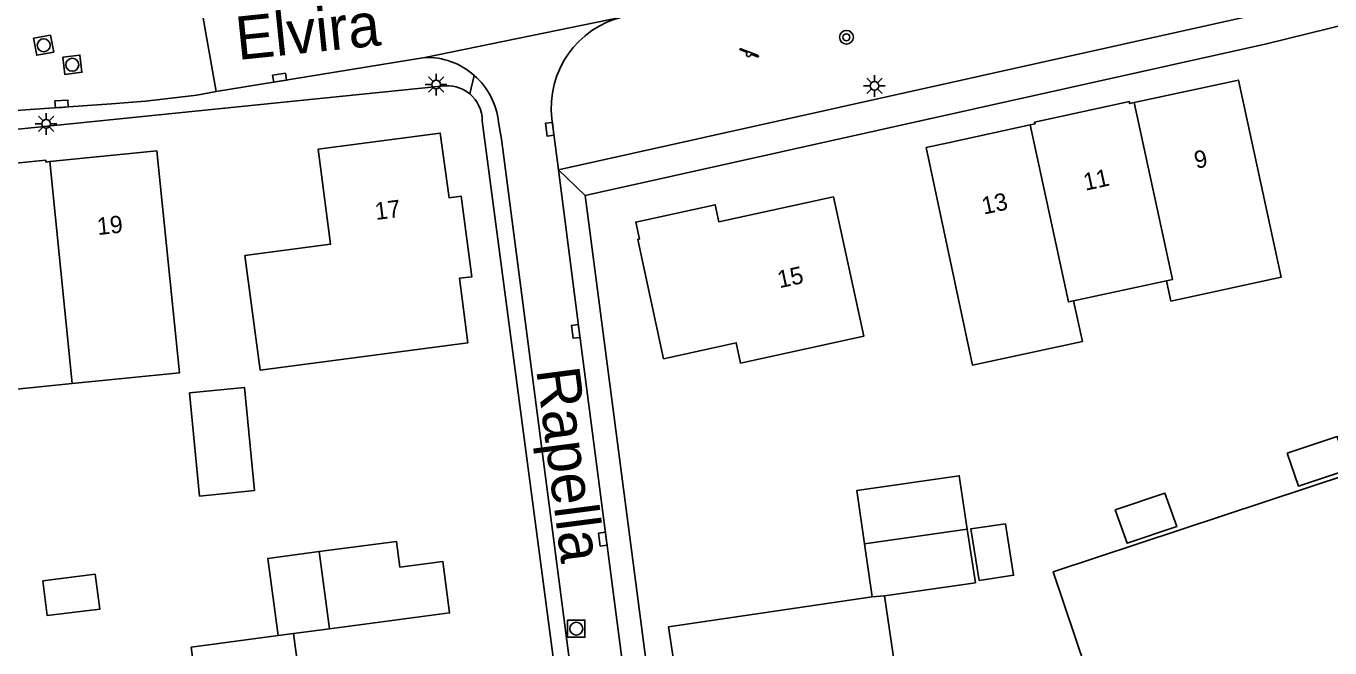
# Model space of a CAD drawing. Extents: x 136000 to 138005, y 398500 to 400500.
# Drawn here: x 137696.7 to 137772.1, y 400214.6 to 400250.5 of the extents above; entities that cross this region are included whole.
import ezdxf

# ---------------------------------------------------------------- set-up
doc = ezdxf.new("R2010")
doc.units = 0
for name, color, linetype in [('gg-afsc-hekwerk', 7, 'Continuous'), ('gg-anno-huisnummerreeks BGT', 7, 'Continuous'), ('gg-anno-openbare ruimte label', 7, 'Continuous'), ('gg-bbg-bijgebouw', 7, 'Continuous'), ('gg-bbg-gedigitaliseerde bijgebouw', 7, 'Continuous'), ('gg-bbg-hoofdgebouw', 7, 'Continuous'), ('gg-bbg-luifel en loopbrug', 7, 'Continuous'), ('gg-bbg-tussenscheiding', 7, 'Continuous'), ('gg-knt-verharding', 7, 'Continuous'), ('gg-knt-verharding nz', 7, 'Continuous'), ('gt-grn-weggrens', 7, 'Continuous'), ('gt-symb-boom', 7, 'Continuous'), ('gt-symb-kolk', 7, 'Continuous'), ('gt-symb-lichtmast', 7, 'Continuous'), ('gt-symb-rioolschacht', 7, 'Continuous'), ('gt-symb-speelvoorziening', 7, 'Continuous')]:
    doc.layers.add(name, color=color, linetype=linetype)

# ---------------------------------------------------------------- blocks, each defined once
blk = doc.blocks.new('gt0-KOLK')
at = {"layer": 'gt-symb-kolk'}
blk.add_lwpolyline([(0, 0), (0.375, 0), (0.375, 0.4), (-0.375, 0.4), (-0.375, 0), (0, 0)], dxfattribs=at)
blk = doc.blocks.new('gt0-LMAST')
at = {"layer": 'gt-symb-lichtmast'}
for p, q in [((-0.182, 0.173), (-0.447, 0.438)), ((-0.005, 0.246), (-0.005, 0.621)), ((0.172, 0.173), (0.437, 0.438)), ((-0.255, -0.004), (-0.63, -0.004)), ((-0.182, -0.181), (-0.447, -0.446)), ((-0.005, -0.254), (-0.005, -0.629)), ((0.437, -0.446), (0.172, -0.181)), ((0.245, -0.004), (0.62, -0.004))]:
    blk.add_line(p, q, dxfattribs=at)
blk.add_circle((-0.005, -0.004), 0.25, dxfattribs=at)
blk = doc.blocks.new('gt0-SV')
at = {"layer": 'gt-symb-speelvoorziening'}
for p, q in [((-0.477, 0.255), (-0.08, 0.096)), ((0.542, -0.076), (-0.449, 0.324)), ((0.125, 0.014), (0.515, -0.143))]:
    blk.add_line(p, q, dxfattribs=at)
for centre, radius, start, end in [((-0.466, 0.291), 0.0369, 63.6251, 252.66016), ((-0.002, -0.005), 0.128, 127.68665, 8.59861), ((0.531, -0.111), 0.0363, 243.50852, 72.54358)]:
    blk.add_arc(centre, radius, start, end, dxfattribs=at)
blk = doc.blocks.new('gt0-BOOM')
at = {"layer": 'gt-symb-boom'}
for radius in [0.4, 0.2]:
    blk.add_circle((0, 0), radius, dxfattribs=at)
blk = doc.blocks.new('gt0-RS')
at = {"layer": 'gt-symb-rioolschacht'}
blk.add_lwpolyline([(-0.5, -0.5), (0.5, -0.5), (0.5, 0.5), (-0.5, 0.5)], close=True, dxfattribs=at)
blk.add_circle((0, 0), 0.375, dxfattribs=at)

msp = doc.modelspace()

# ---------------------------------------------------------------- linework, layer by layer
at = {"layer": 'gg-afsc-hekwerk'}
msp.add_lwpolyline([(137763.037, 400198.366), (137756.106, 400218.965), (137773.291, 400224.655), (137781.093, 400199.959)], dxfattribs=at)
at = {"layer": 'gg-bbg-bijgebouw'}
msp.add_line((137745.192, 400220.587), (137745.64, 400217.519), dxfattribs=at)
for points in [[(137706.183, 400229.308), (137709.367, 400229.62), (137709.95, 400223.671), (137706.767, 400223.344), (137706.183, 400229.308)], [(137769.631, 400225.829), (137770.271, 400223.917), (137773.161, 400224.869), (137772.521, 400226.781), (137769.631, 400225.829)], [(137751.138, 400221.423), (137750.671, 400224.518), (137744.745, 400223.654), (137745.192, 400220.587)], [(137759.676, 400222.555), (137760.368, 400220.616), (137763.245, 400221.576), (137762.552, 400223.515), (137759.676, 400222.555)], [(137751.816, 400218.463), (137753.812, 400218.766), (137753.346, 400221.732), (137751.333, 400221.439), (137751.816, 400218.463)], [(137746.349, 400217.569), (137751.604, 400218.328), (137751.138, 400221.423)], [(137697.705, 400218.45), (137697.967, 400216.431), (137701.001, 400216.803), (137700.74, 400218.822), (137697.705, 400218.45)], [(137706.291, 400214.613), (137706.711, 400211.436), (137712.624, 400212.221), (137712.204, 400215.398)]]:
    msp.add_lwpolyline(points, dxfattribs=at)
at = {"layer": 'gg-bbg-gedigitaliseerde bijgebouw'}
for p, q in [((137713.685, 400220.133), (137714.277, 400215.673)), ((137711.303, 400215.278), (137706.291, 400214.613)), ((137714.277, 400215.673), (137712.204, 400215.398))]:
    msp.add_line(p, q, dxfattribs=at)
msp.add_lwpolyline([(137711.303, 400215.278), (137710.711, 400219.739), (137713.685, 400220.133)], dxfattribs=at)
at = {"layer": 'gg-bbg-hoofdgebouw'}
for p, q in [((137762.65, 400235.779), (137757.284, 400234.622)), ((137747.159, 400212.031), (137746.349, 400217.569))]:
    msp.add_line(p, q, dxfattribs=at)
for points in [[(137760.789, 400246.079), (137766.803, 400247.378), (137769.27, 400235.987), (137762.905, 400234.606), (137762.65, 400235.779)], [(137754.772, 400244.794), (137755.053, 400244.855), (137755.031, 400244.952), (137760.505, 400246.141), (137760.508, 400246.018), (137760.789, 400246.079)], [(137757.284, 400234.622), (137757.79, 400232.276), (137751.436, 400230.907), (137748.761, 400243.484), (137750.031, 400243.76), (137754.772, 400244.794)], [(137709.385, 400237.246), (137714.343, 400237.893), (137713.625, 400243.396), (137720.674, 400244.315), (137721.197, 400240.576), (137721.891, 400240.668), (137722.505, 400236.011), (137721.797, 400235.934), (137722.267, 400232.2), (137710.28, 400230.613), (137709.385, 400237.246)], [(137699.411, 400229.843), (137705.613, 400230.468), (137704.306, 400243.292), (137698.12, 400242.668)], [(137692.178, 400242.066), (137692.303, 400242.078), (137692.292, 400242.187), (137697.875, 400242.753), (137697.886, 400242.644), (137698.12, 400242.668)], [(137733.581, 400231.281), (137737.782, 400232.199), (137738.038, 400231.027), (137745.157, 400232.578), (137743.404, 400240.628), (137736.779, 400239.195), (137736.567, 400240.172), (137731.975, 400239.178), (137732.188, 400238.191), (137732.091, 400238.17), (137733.581, 400231.281)], [(137699.411, 400229.843), (137693.166, 400229.213), (137692.925, 400231.601)], [(137745.64, 400217.519), (137733.867, 400215.782), (137734.712, 400210.189)]]:
    msp.add_lwpolyline(points, dxfattribs=at)
at = {"layer": 'gg-bbg-luifel en loopbrug'}
msp.add_lwpolyline([(137713.685, 400220.133), (137718.146, 400220.725), (137718.344, 400219.238), (137720.822, 400219.567), (137721.216, 400216.593), (137714.277, 400215.673)], dxfattribs=at)
at = {"layer": 'gg-bbg-tussenscheiding'}
for p, q in [((137698.12, 400242.668), (137699.411, 400229.843)), ((137745.192, 400220.587), (137751.138, 400221.423)), ((137745.64, 400217.519), (137746.349, 400217.569)), ((137712.204, 400215.398), (137711.303, 400215.278))]:
    msp.add_line(p, q, dxfattribs=at)
for points in [[(137760.789, 400246.079), (137762.996, 400235.854), (137762.65, 400235.779)], [(137754.772, 400244.794), (137756.982, 400234.557), (137757.284, 400234.622)]]:
    msp.add_lwpolyline(points, dxfattribs=at)
at = {"layer": 'gg-knt-verharding'}
for p, q in [((137707.73, 400246.715), (137706.862, 400251.613)), ((137707.73, 400246.715), (137719.781, 400248.694)), ((137727.509, 400242.185), (137727.135, 400245.14)), ((137723.11, 400245.028), (137730.602, 400188.203)), ((137724.053, 400244.951), (137724.219, 400243.964)), ((137735.552, 400191.04), (137729.049, 400240.714))]:
    msp.add_line(p, q, dxfattribs=at)
for points in [[(137727.509, 400242.185), (137768.114, 400251.226), (137793.59, 400257.576)], [(137729.049, 400240.714), (137768.432, 400249.477), (137793.961, 400255.773)], [(137655.579, 400240.373), (137656.279, 400240.48), (137720.725, 400247.025)], [(137690.63, 400245.242), (137701.676, 400246.002), (137703.648, 400246.163), (137706.61, 400246.5), (137707.73, 400246.715)]]:
    msp.add_lwpolyline(points, dxfattribs=at)
for centre, radius, start, end in [((137732.503, 400245.784), 5.407, 103.34711, 186.84486), ((137719.869, 400244.483), 4.212, 48.8001, 91.20155), ((137719.867, 400244.486), 4.211, 6.34531, 48.75307), ((137721.075, 400245.023), 2.033, 50.01041, 99.90721), ((137721.077, 400245.02), 2.033, 0.2115, 50.10894)]:
    msp.add_arc(centre, radius, start, end, dxfattribs=at)
at = {"layer": 'gg-knt-verharding nz'}
for points in [[(137724.219, 400243.964), (137732.132, 400183.206), (137731.397, 400182.943)], [(137735.66, 400184.518), (137735.051, 400184.251), (137728.706, 400232.881), (137727.509, 400242.185)]]:
    msp.add_lwpolyline(points, dxfattribs=at)
at = {"layer": 'gt-grn-weggrens'}
for p, q in [((137719.781, 400248.694), (137731.255, 400251.045)), ((137722.381, 400246.58), (137722.644, 400247.652)), ((137729.049, 400240.714), (137727.509, 400242.185))]:
    msp.add_line(p, q, dxfattribs=at)

# ---------------------------------------------------------------- block references
at = {"layer": 'gt-symb-boom'}
msp.add_blockref('gt0-BOOM', (137744.152, 400249.855), dxfattribs=at)
at = {"layer": 'gt-symb-kolk'}
for p, rotation in [((137711.423, 400247.323), 9.362815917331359), ((137698.809, 400245.8), 3.909094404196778), ((137727.204, 400244.563), 97.29919145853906), ((137728.706, 400232.881), 97.33921266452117), ((137730.273, 400220.879), 97.43732275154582)]:
    msp.add_blockref('gt0-KOLK', p, dxfattribs=dict(at, rotation=rotation))
at = {"layer": 'gt-symb-lichtmast'}
for p in [(137720.443, 400247.124), (137745.775, 400247.048), (137697.907, 400244.851)]:
    msp.add_blockref('gt0-LMAST', p, dxfattribs=at)
at = {"layer": 'gt-symb-rioolschacht'}
for p, rotation in [((137697.76, 400249.393), 100.34454247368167), ((137699.414, 400248.266), -83.10819312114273)]:
    msp.add_blockref('gt0-RS', p, dxfattribs=dict(at, rotation=rotation))
msp.add_blockref('gt0-RS', (137728.539, 400215.678), dxfattribs=at)
at = {"layer": 'gt-symb-speelvoorziening'}
msp.add_blockref('gt0-SV', (137738.501, 400248.87), dxfattribs=at)

# ---------------------------------------------------------------- texts
at = {"layer": 'gg-anno-huisnummerreeks BGT'}
for s, rotation, p in [('9', 12.2, (137764.367, 400242.248)), ('11', 12.3, (137757.964, 400240.983)), ('13', 12.3, (137752.093, 400239.604)), ('17', 7.4, (137716.962, 400239.293)), ('19', 5.8, (137700.891, 400238.424)), ('15', 12.2, (137740.284, 400235.349))]:
    msp.add_text(s, height=1, rotation=rotation, dxfattribs=at).set_placement(p)
at = {"layer": 'gg-anno-openbare ruimte label'}
for s, rotation, p in [('Elvira', 5.9, (137708.985, 400248.538)), ('Rapella', 277.4, (137726.217, 400230.645))]:
    msp.add_text(s, height=2.5, rotation=rotation, dxfattribs=at).set_placement(p)

doc.saveas('drawing.dxf')
